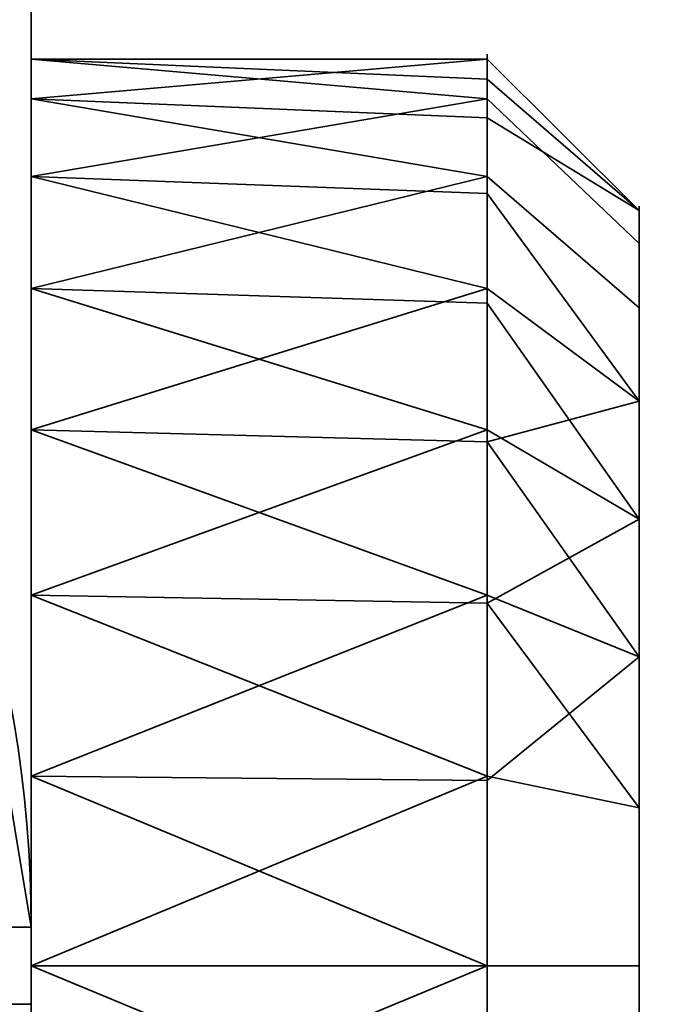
# Model space of a CAD drawing. Header units: millimetres. Extents: x -503 to 6703, y -110 to 249.
# Tile 861 of 1056: x 3437.46 to 3439.6, y -15.63 to -12.39. Entities that reach past the tile are written whole.
import ezdxf

# ---------------------------------------------------------------- set-up
doc = ezdxf.new("R2010")
doc.units = ezdxf.units.MM
doc.layers.add('151', color=7, linetype='Continuous', true_color=0xffffff)

# ---------------------------------------------------------------- blocks, each defined once
blk = doc.blocks.new('UG_SURFACE_286')
at = {"layer": '151', "color": 252, "linetype": 'Continuous', "lineweight": 35}
for points in [[(2532.0001, -9.3, 2075.2499), (2532.0001, -26.22, 2075.2499), (3467.9999, -26.22, 2075.2499), (3467.9999, -9.3, 2075.2499)], [(2533.5, -9.3, 2073.75), (3466.5, -9.3, 2073.75), (3466.5, -26.22, 2073.75), (2533.5, -26.22, 2073.75)]]:
    blk.add_3dface(points, dxfattribs=at)
blk = doc.blocks.new('UG_SURFACE_289')
at = {"layer": '151', "color": 252, "linetype": 'Continuous', "lineweight": 35}
for points in [[(3435.4999, -22, 331.25), (3437.5, -22, 331.25), (3437.5, -9, 331.25), (3435.4999, -9, 331.25)], [(3435.4999, -9, 322.25), (3437.5, -9, 322.25), (3437.5, -22, 322.25), (3435.4999, -22, 322.25)], [(3437.5, -9, 331.25), (3437.5, -13.7366, 329.1771), (3437.5, -12.9019, 328.25)], [(3437.5, -9, 331.25), (3437.5, -22, 331.25), (3437.5, -16.1237, 329.6844), (3437.5, -14.8763, 329.6844)], [(3437.5, -9, 322.25), (3437.5, -12.6468, 325.8229), (3437.5, -13.2706, 324.7426)], [(3437.5, -12.9019, 328.25), (3437.5, -12.5164, 327.0636), (3437.5, -9, 331.25)], [(3437.5, -12.5164, 327.0636), (3437.5, -12.6468, 325.8229), (3437.5, -9, 322.25), (3437.5, -9, 331.25)], [(3437.5, -14.8763, 329.6844), (3437.5, -13.7366, 329.1771), (3437.5, -9, 331.25)], [(3437.5, -13.2706, 324.7426), (3437.5, -14.2798, 324.0094), (3437.5, -9, 322.25)], [(3437.5, -22, 322.25), (3437.5, -9, 322.25), (3437.5, -15.5, 323.75), (3437.5, -16.7202, 324.0094)], [(3437.5, -14.2798, 324.0094), (3437.5, -15.5, 323.75), (3437.5, -9, 322.25)], [(3437.5, -12.5164, 327.0636), (3438.9999, -12.5816, 327.0567), (3438.9999, -12.5164, 326.4364)], [(3438.9999, -12.5164, 326.4364), (3437.5, -12.6468, 325.8229), (3437.5, -12.5164, 327.0636)], [(3438.9999, -12.6468, 327.677), (3437.5, -12.5164, 327.0636), (3437.5, -12.9019, 328.25)], [(3438.9999, -12.6468, 327.677), (3438.9999, -12.5816, 327.0567), (3437.5, -12.5164, 327.0636)], [(3438.9999, -12.5164, 326.4364), (3438.9999, -12.7092, 325.8432), (3437.5, -12.6468, 325.8229)], [(3439.5001, -13.0137, 326.4887), (3438.9999, -12.5164, 326.4364), (3438.9999, -12.5816, 327.0567)], [(3438.9999, -12.7092, 325.8432), (3438.9999, -12.5164, 326.4364), (3439.5001, -13.0137, 326.4887)], [(3438.9999, -12.5816, 327.0567), (3438.9999, -12.6468, 327.677), (3439.5001, -13.1224, 327.5225), (3439.5001, -13.0137, 326.4887)], [(3437.5, -13.2706, 324.7426), (3437.5, -12.6468, 325.8229), (3438.9999, -12.9019, 325.25)], [(3437.5, -12.6468, 325.8229), (3438.9999, -12.7092, 325.8432), (3438.9999, -12.9019, 325.25)], [(3437.5, -12.9019, 328.25), (3438.9999, -12.9587, 328.2172), (3438.9999, -12.6468, 327.677)], [(3439.5001, -13.6421, 328.4228), (3439.5001, -13.1224, 327.5225), (3438.9999, -12.6468, 327.677), (3438.9999, -12.9587, 328.2172)], [(3439.5001, -13.0137, 326.4887), (3439.5001, -13.3349, 325.5), (3438.9999, -12.9019, 325.25), (3438.9999, -12.7092, 325.8432)], [(3437.5, -12.9019, 328.25), (3437.5, -13.7366, 329.1771), (3438.9999, -13.2706, 328.7574)], [(3438.9999, -13.2706, 328.7574), (3438.9999, -12.9587, 328.2172), (3437.5, -12.9019, 328.25)], [(3438.9999, -12.9019, 325.25), (3438.9999, -13.3193, 324.7865), (3437.5, -13.2706, 324.7426)], [(3438.9999, -13.3193, 324.7865), (3438.9999, -12.9019, 325.25), (3439.5001, -13.3349, 325.5), (3439.5001, -14.0305, 324.7274)], [(3438.9999, -12.9587, 328.2172), (3438.9999, -13.2706, 328.7574), (3439.5001, -13.6421, 328.4228)], [(3439.5001, -13.3349, 325.5), (3439.5001, -13.0137, 326.4887), (3439.5001, -13.1224, 327.5225), (3439.5001, -15.5, 326.75)], [(3439.5001, -13.1224, 327.5225), (3439.5001, -13.6421, 328.4228), (3439.5001, -14.4832, 329.0339), (3439.5001, -15.5, 326.75)], [(3437.5, -13.2706, 324.7426), (3438.9999, -13.3193, 324.7865), (3438.9999, -13.7366, 324.3229)], [(3438.9999, -13.7366, 324.3229), (3437.5, -14.2798, 324.0094), (3437.5, -13.2706, 324.7426)], [(3437.5, -13.7366, 329.1771), (3438.9999, -13.7752, 329.124), (3438.9999, -13.2706, 328.7574)], [(3439.5001, -14.4832, 329.0339), (3439.5001, -13.6421, 328.4228), (3438.9999, -13.2706, 328.7574), (3438.9999, -13.7752, 329.124)], [(3439.5001, -14.0305, 324.7274), (3438.9999, -13.7366, 324.3229), (3438.9999, -13.3193, 324.7865)], [(3439.5001, -15.5, 326.75), (3439.5001, -14.9802, 324.3046), (3439.5001, -14.0305, 324.7274), (3439.5001, -13.3349, 325.5)], [(3438.9999, -14.2798, 329.4906), (3437.5, -13.7366, 329.1771), (3437.5, -14.8763, 329.6844)], [(3438.9999, -14.2798, 329.4906), (3438.9999, -13.7752, 329.124), (3437.5, -13.7366, 329.1771)], [(3438.9999, -13.7366, 324.3229), (3438.9999, -14.3065, 324.0693), (3437.5, -14.2798, 324.0094)], [(3438.9999, -14.3065, 324.0693), (3438.9999, -13.7366, 324.3229), (3439.5001, -14.0305, 324.7274)], [(3438.9999, -13.7752, 329.124), (3438.9999, -14.2798, 329.4906), (3439.5001, -14.4832, 329.0339)], [(3439.5001, -14.0305, 324.7274), (3439.5001, -14.9802, 324.3046), (3438.9999, -14.8763, 323.8156), (3438.9999, -14.3065, 324.0693)], [(3437.2103, -14.0959, 317.1327), (3437.4239, -15.373, 317.1327), (3437.5, -15.373, 316.75), (3437.2835, -14.0788, 316.75)], [(3437.2835, -14.0788, 314.75), (3437.5, -15.373, 314.75), (3437.4239, -15.373, 314.3673), (3437.2103, -14.0959, 314.3673)], [(3437.2835, -14.0788, 336.75), (3437.5, -15.373, 336.75), (3437.4239, -15.373, 336.3673), (3437.2103, -14.0959, 336.3673)], [(3437.2103, -14.0959, 339.1327), (3437.4239, -15.373, 339.1327), (3437.5, -15.373, 338.75), (3437.2835, -14.0788, 338.75)], [(3437.5, -15.373, 338.75), (3437.5, -15.373, 336.75), (3437.2835, -14.0788, 336.75), (3437.2835, -14.0788, 338.75)], [(3437.5, -15.373, 316.75), (3437.5, -15.373, 314.75), (3437.2835, -14.0788, 314.75), (3437.2835, -14.0788, 316.75)], [(3437.5, -15.5, 323.75), (3437.5, -14.2798, 324.0094), (3438.9999, -14.8763, 323.8156)], [(3437.5, -14.2798, 324.0094), (3438.9999, -14.3065, 324.0693), (3438.9999, -14.8763, 323.8156)], [(3437.5, -14.8763, 329.6844), (3438.9999, -14.8899, 329.6203), (3438.9999, -14.2798, 329.4906)], [(3439.5001, -14.4832, 329.0339), (3438.9999, -14.2798, 329.4906), (3438.9999, -14.8899, 329.6203)], [(3438.9999, -14.8899, 329.6203), (3438.9999, -15.5, 329.75), (3439.5001, -15.5, 329.25), (3439.5001, -14.4832, 329.0339)], [(3439.5001, -14.4832, 329.0339), (3439.5001, -15.5, 329.25), (3439.5001, -16.5168, 329.0339), (3439.5001, -15.5, 326.75)], [(3438.9999, -15.5, 329.75), (3437.5, -14.8763, 329.6844), (3437.5, -16.1237, 329.6844)], [(3438.9999, -15.5, 329.75), (3438.9999, -14.8899, 329.6203), (3437.5, -14.8763, 329.6844)], [(3438.9999, -14.8763, 323.8156), (3438.9999, -15.5, 323.75), (3437.5, -15.5, 323.75)], [(3438.9999, -15.5, 323.75), (3438.9999, -14.8763, 323.8156), (3439.5001, -14.9802, 324.3046), (3439.5001, -15.5, 324.25)], [(3439.5001, -16.0198, 324.3046), (3439.5001, -15.5, 324.25), (3439.5001, -14.9802, 324.3046), (3439.5001, -15.5, 326.75)], [(3437.4239, -15.373, 339.1327), (3437.4239, -15.627, 339.1327), (3437.5, -15.627, 338.75), (3437.5, -15.373, 338.75)], [(3437.4239, -15.627, 336.3673), (3437.4239, -15.373, 336.3673), (3437.5, -15.373, 336.75), (3437.5, -15.627, 336.75)], [(3437.4239, -15.373, 317.1327), (3437.4239, -15.627, 317.1327), (3437.5, -15.627, 316.75), (3437.5, -15.373, 316.75)], [(3437.4239, -15.627, 314.3673), (3437.4239, -15.373, 314.3673), (3437.5, -15.373, 314.75), (3437.5, -15.627, 314.75)], [(3437.5, -15.373, 338.75), (3437.5, -15.627, 338.75), (3437.5, -15.627, 336.75), (3437.5, -15.373, 336.75)], [(3437.5, -15.373, 316.75), (3437.5, -15.627, 316.75), (3437.5, -15.627, 314.75), (3437.5, -15.373, 314.75)], [(3437.5, -16.1237, 329.6844), (3438.9999, -16.1101, 329.6203), (3438.9999, -15.5, 329.75)], [(3437.5, -15.5, 323.75), (3438.9999, -15.5, 323.75), (3438.9999, -16.1237, 323.8156)], [(3438.9999, -16.1237, 323.8156), (3437.5, -16.7202, 324.0094), (3437.5, -15.5, 323.75)], [(3439.5001, -16.5168, 329.0339), (3439.5001, -15.5, 329.25), (3438.9999, -15.5, 329.75), (3438.9999, -16.1101, 329.6203)], [(3439.5001, -15.5, 324.25), (3439.5001, -16.0198, 324.3046), (3438.9999, -16.1237, 323.8156), (3438.9999, -15.5, 323.75)], [(3439.5001, -16.5168, 329.0339), (3439.5001, -17.3579, 328.4228), (3439.5001, -17.8776, 327.5225), (3439.5001, -15.5, 326.75)], [(3439.5001, -17.8776, 327.5225), (3439.5001, -17.9863, 326.4887), (3439.5001, -17.6651, 325.5), (3439.5001, -15.5, 326.75)], [(3439.5001, -17.6651, 325.5), (3439.5001, -16.9695, 324.7274), (3439.5001, -16.0198, 324.3046), (3439.5001, -15.5, 326.75)]]:
    blk.add_3dface(points, dxfattribs=at)
blk = doc.blocks.new('UG_SURFACE_295')
at = {"layer": '151', "color": 252, "linetype": 'Continuous', "lineweight": 35}
for points in [[(3435.4999, -22, 1766.25), (3437.5, -22, 1766.25), (3437.5, -9, 1766.25), (3435.4999, -9, 1766.25)], [(3435.4999, -9, 1757.25), (3437.5, -9, 1757.25), (3437.5, -22, 1757.25), (3435.4999, -22, 1757.25)], [(3437.5, -9, 1766.25), (3437.5, -22, 1766.25), (3437.5, -16.1237, 1764.6844), (3437.5, -14.8763, 1764.6844)], [(3437.5, -9, 1757.25), (3437.5, -9, 1766.25), (3437.5, -12.5164, 1762.0636), (3437.5, -12.6468, 1760.8229)], [(3437.5, -14.8763, 1764.6844), (3437.5, -13.7366, 1764.1771), (3437.5, -9, 1766.25)], [(3437.5, -9, 1766.25), (3437.5, -12.9019, 1763.25), (3437.5, -12.5164, 1762.0636)], [(3437.5, -12.6468, 1760.8229), (3437.5, -13.2706, 1759.7426), (3437.5, -9, 1757.25)], [(3437.5, -13.7366, 1764.1771), (3437.5, -12.9019, 1763.25), (3437.5, -9, 1766.25)], [(3437.5, -13.2706, 1759.7426), (3437.5, -14.2798, 1759.0094), (3437.5, -9, 1757.25)], [(3437.5, -22, 1757.25), (3437.5, -9, 1757.25), (3437.5, -15.5, 1758.75), (3437.5, -16.7202, 1759.0094)], [(3437.5, -14.2798, 1759.0094), (3437.5, -15.5, 1758.75), (3437.5, -9, 1757.25)], [(3437.5, -12.5164, 1762.0636), (3438.9999, -12.5816, 1762.0567), (3438.9999, -12.5164, 1761.4365)], [(3438.9999, -12.5164, 1761.4365), (3437.5, -12.6468, 1760.8229), (3437.5, -12.5164, 1762.0636)], [(3438.9999, -12.6468, 1762.6771), (3437.5, -12.5164, 1762.0636), (3437.5, -12.9019, 1763.25)], [(3438.9999, -12.6468, 1762.6771), (3438.9999, -12.5816, 1762.0567), (3437.5, -12.5164, 1762.0636)], [(3438.9999, -12.5164, 1761.4365), (3438.9999, -12.7092, 1760.8432), (3437.5, -12.6468, 1760.8229)], [(3439.5001, -13.0137, 1761.4887), (3438.9999, -12.5164, 1761.4365), (3438.9999, -12.5816, 1762.0567)], [(3438.9999, -12.7092, 1760.8432), (3438.9999, -12.5164, 1761.4365), (3439.5001, -13.0137, 1761.4887)], [(3438.9999, -12.5816, 1762.0567), (3438.9999, -12.6468, 1762.6771), (3439.5001, -13.1224, 1762.5226), (3439.5001, -13.0137, 1761.4887)], [(3437.5, -12.6468, 1760.8229), (3438.9999, -12.7092, 1760.8432), (3438.9999, -12.9019, 1760.25)], [(3438.9999, -12.9019, 1760.25), (3437.5, -13.2706, 1759.7426), (3437.5, -12.6468, 1760.8229)], [(3437.5, -12.9019, 1763.25), (3438.9999, -12.9587, 1763.2172), (3438.9999, -12.6468, 1762.6771)], [(3439.5001, -13.6421, 1763.4228), (3439.5001, -13.1224, 1762.5226), (3438.9999, -12.6468, 1762.6771), (3438.9999, -12.9587, 1763.2172)], [(3439.5001, -13.0137, 1761.4887), (3439.5001, -13.3349, 1760.5), (3438.9999, -12.9019, 1760.25), (3438.9999, -12.7092, 1760.8432)], [(3437.5, -12.9019, 1763.25), (3437.5, -13.7366, 1764.1771), (3438.9999, -13.2706, 1763.7573)], [(3438.9999, -13.2706, 1763.7573), (3438.9999, -12.9587, 1763.2172), (3437.5, -12.9019, 1763.25)], [(3438.9999, -12.9019, 1760.25), (3438.9999, -13.3193, 1759.7865), (3437.5, -13.2706, 1759.7426)], [(3438.9999, -13.3193, 1759.7865), (3438.9999, -12.9019, 1760.25), (3439.5001, -13.3349, 1760.5), (3439.5001, -14.0305, 1759.7275)], [(3438.9999, -12.9587, 1763.2172), (3438.9999, -13.2706, 1763.7573), (3439.5001, -13.6421, 1763.4228)], [(3439.5001, -13.3349, 1760.5), (3439.5001, -13.0137, 1761.4887), (3439.5001, -13.1224, 1762.5226), (3439.5001, -15.5, 1761.75)], [(3439.5001, -13.1224, 1762.5226), (3439.5001, -13.6421, 1763.4228), (3439.5001, -14.4832, 1764.0339), (3439.5001, -15.5, 1761.75)], [(3437.5, -14.2798, 1759.0094), (3437.5, -13.2706, 1759.7426), (3438.9999, -13.7366, 1759.323)], [(3437.5, -13.2706, 1759.7426), (3438.9999, -13.3193, 1759.7865), (3438.9999, -13.7366, 1759.323)], [(3437.5, -13.7366, 1764.1771), (3438.9999, -13.7752, 1764.124), (3438.9999, -13.2706, 1763.7573)], [(3439.5001, -13.6421, 1763.4228), (3438.9999, -13.2706, 1763.7573), (3438.9999, -13.7752, 1764.124)], [(3439.5001, -14.0305, 1759.7275), (3438.9999, -13.7366, 1759.323), (3438.9999, -13.3193, 1759.7865)], [(3439.5001, -15.5, 1761.75), (3439.5001, -14.9802, 1759.3046), (3439.5001, -14.0305, 1759.7275), (3439.5001, -13.3349, 1760.5)], [(3438.9999, -13.7752, 1764.124), (3438.9999, -14.2798, 1764.4906), (3439.5001, -14.4832, 1764.0339), (3439.5001, -13.6421, 1763.4228)], [(3438.9999, -14.2798, 1764.4906), (3437.5, -13.7366, 1764.1771), (3437.5, -14.8763, 1764.6844)], [(3438.9999, -14.2798, 1764.4906), (3438.9999, -13.7752, 1764.124), (3437.5, -13.7366, 1764.1771)], [(3438.9999, -13.7366, 1759.323), (3438.9999, -14.3065, 1759.0692), (3437.5, -14.2798, 1759.0094)], [(3438.9999, -14.3065, 1759.0692), (3438.9999, -13.7366, 1759.323), (3439.5001, -14.0305, 1759.7275), (3439.5001, -14.9802, 1759.3046)], [(3437.2103, -14.0959, 1752.1327), (3437.4239, -15.373, 1752.1327), (3437.5, -15.373, 1751.75), (3437.2835, -14.0788, 1751.75)], [(3437.2835, -14.0788, 1749.75), (3437.5, -15.373, 1749.75), (3437.4239, -15.373, 1749.3674), (3437.2103, -14.0959, 1749.3674)], [(3437.2835, -14.0788, 1771.75), (3437.5, -15.373, 1771.75), (3437.4239, -15.373, 1771.3673), (3437.2103, -14.0959, 1771.3673)], [(3437.2103, -14.0959, 1774.1327), (3437.4239, -15.373, 1774.1327), (3437.5, -15.373, 1773.7499), (3437.2835, -14.0788, 1773.7499)], [(3437.5, -15.373, 1773.7499), (3437.5, -15.373, 1771.75), (3437.2835, -14.0788, 1771.75), (3437.2835, -14.0788, 1773.7499)], [(3437.5, -15.373, 1751.75), (3437.5, -15.373, 1749.75), (3437.2835, -14.0788, 1749.75), (3437.2835, -14.0788, 1751.75)], [(3437.5, -15.5, 1758.75), (3437.5, -14.2798, 1759.0094), (3438.9999, -14.8763, 1758.8155)], [(3437.5, -14.2798, 1759.0094), (3438.9999, -14.3065, 1759.0692), (3438.9999, -14.8763, 1758.8155)], [(3437.5, -14.8763, 1764.6844), (3438.9999, -14.8899, 1764.6203), (3438.9999, -14.2798, 1764.4906)], [(3439.5001, -14.4832, 1764.0339), (3438.9999, -14.2798, 1764.4906), (3438.9999, -14.8899, 1764.6203)], [(3439.5001, -14.9802, 1759.3046), (3438.9999, -14.8763, 1758.8155), (3438.9999, -14.3065, 1759.0692)], [(3438.9999, -14.8899, 1764.6203), (3438.9999, -15.5, 1764.75), (3439.5001, -15.5, 1764.25), (3439.5001, -14.4832, 1764.0339)], [(3439.5001, -14.4832, 1764.0339), (3439.5001, -15.5, 1764.25), (3439.5001, -16.5168, 1764.0339), (3439.5001, -15.5, 1761.75)], [(3437.5, -14.8763, 1764.6844), (3437.5, -16.1237, 1764.6844), (3438.9999, -15.5, 1764.75)], [(3438.9999, -15.5, 1764.75), (3438.9999, -14.8899, 1764.6203), (3437.5, -14.8763, 1764.6844)], [(3438.9999, -14.8763, 1758.8155), (3438.9999, -15.5, 1758.75), (3437.5, -15.5, 1758.75)], [(3438.9999, -15.5, 1758.75), (3438.9999, -14.8763, 1758.8155), (3439.5001, -14.9802, 1759.3046), (3439.5001, -15.5, 1759.25)], [(3439.5001, -16.0198, 1759.3046), (3439.5001, -15.5, 1759.25), (3439.5001, -14.9802, 1759.3046), (3439.5001, -15.5, 1761.75)], [(3437.4239, -15.373, 1774.1327), (3437.4239, -15.627, 1774.1327), (3437.5, -15.627, 1773.7499), (3437.5, -15.373, 1773.7499)], [(3437.4239, -15.627, 1771.3673), (3437.4239, -15.373, 1771.3673), (3437.5, -15.373, 1771.75), (3437.5, -15.627, 1771.75)], [(3437.4239, -15.373, 1752.1327), (3437.4239, -15.627, 1752.1327), (3437.5, -15.627, 1751.75), (3437.5, -15.373, 1751.75)], [(3437.4239, -15.627, 1749.3674), (3437.4239, -15.373, 1749.3674), (3437.5, -15.373, 1749.75), (3437.5, -15.627, 1749.75)], [(3437.5, -15.373, 1773.7499), (3437.5, -15.627, 1773.7499), (3437.5, -15.627, 1771.75), (3437.5, -15.373, 1771.75)], [(3437.5, -15.373, 1751.75), (3437.5, -15.627, 1751.75), (3437.5, -15.627, 1749.75), (3437.5, -15.373, 1749.75)], [(3437.5, -16.1237, 1764.6844), (3438.9999, -16.1101, 1764.6203), (3438.9999, -15.5, 1764.75)], [(3437.5, -15.5, 1758.75), (3438.9999, -15.5, 1758.75), (3438.9999, -16.1237, 1758.8155)], [(3438.9999, -16.1237, 1758.8155), (3437.5, -16.7202, 1759.0094), (3437.5, -15.5, 1758.75)], [(3439.5001, -16.5168, 1764.0339), (3439.5001, -15.5, 1764.25), (3438.9999, -15.5, 1764.75), (3438.9999, -16.1101, 1764.6203)], [(3439.5001, -15.5, 1759.25), (3439.5001, -16.0198, 1759.3046), (3438.9999, -16.1237, 1758.8155), (3438.9999, -15.5, 1758.75)], [(3439.5001, -16.5168, 1764.0339), (3439.5001, -17.3579, 1763.4228), (3439.5001, -17.8776, 1762.5226), (3439.5001, -15.5, 1761.75)], [(3439.5001, -17.8776, 1762.5226), (3439.5001, -17.9863, 1761.4887), (3439.5001, -17.6651, 1760.5), (3439.5001, -15.5, 1761.75)], [(3439.5001, -17.6651, 1760.5), (3439.5001, -16.9695, 1759.7275), (3439.5001, -16.0198, 1759.3046), (3439.5001, -15.5, 1761.75)]]:
    blk.add_3dface(points, dxfattribs=at)
blk = doc.blocks.new('UG_SURFACE_301')
at = {"layer": '151', "color": 252, "linetype": 'Continuous', "lineweight": 35}
for points in [[(3435.4999, -22, 1516.25), (3437.5, -22, 1516.25), (3437.5, -9, 1516.25), (3435.4999, -9, 1516.25)], [(3435.4999, -9, 1507.25), (3437.5, -9, 1507.25), (3437.5, -22, 1507.25), (3435.4999, -22, 1507.25)], [(3437.5, -9, 1516.25), (3437.5, -22, 1516.25), (3437.5, -16.1237, 1514.6844), (3437.5, -14.8763, 1514.6844)], [(3437.5, -9, 1507.25), (3437.5, -9, 1516.25), (3437.5, -12.5164, 1512.0636), (3437.5, -12.6468, 1510.8229)], [(3437.5, -14.8763, 1514.6844), (3437.5, -13.7366, 1514.1771), (3437.5, -9, 1516.25)], [(3437.5, -9, 1516.25), (3437.5, -12.9019, 1513.25), (3437.5, -12.5164, 1512.0636)], [(3437.5, -12.6468, 1510.8229), (3437.5, -13.2706, 1509.7426), (3437.5, -9, 1507.25)], [(3437.5, -13.7366, 1514.1771), (3437.5, -12.9019, 1513.25), (3437.5, -9, 1516.25)], [(3437.5, -13.2706, 1509.7426), (3437.5, -14.2798, 1509.0094), (3437.5, -9, 1507.25)], [(3437.5, -22, 1507.25), (3437.5, -9, 1507.25), (3437.5, -15.5, 1508.75), (3437.5, -16.7202, 1509.0094)], [(3437.5, -14.2798, 1509.0094), (3437.5, -15.5, 1508.75), (3437.5, -9, 1507.25)], [(3437.5, -12.5164, 1512.0636), (3438.9999, -12.5816, 1512.0567), (3438.9999, -12.5164, 1511.4365)], [(3438.9999, -12.5164, 1511.4365), (3437.5, -12.6468, 1510.8229), (3437.5, -12.5164, 1512.0636)], [(3438.9999, -12.6468, 1512.6771), (3437.5, -12.5164, 1512.0636), (3437.5, -12.9019, 1513.25)], [(3438.9999, -12.6468, 1512.6771), (3438.9999, -12.5816, 1512.0567), (3437.5, -12.5164, 1512.0636)], [(3438.9999, -12.5164, 1511.4365), (3438.9999, -12.7092, 1510.8432), (3437.5, -12.6468, 1510.8229)], [(3439.5001, -13.0137, 1511.4887), (3438.9999, -12.5164, 1511.4365), (3438.9999, -12.5816, 1512.0567)], [(3438.9999, -12.7092, 1510.8432), (3438.9999, -12.5164, 1511.4365), (3439.5001, -13.0137, 1511.4887)], [(3438.9999, -12.5816, 1512.0567), (3438.9999, -12.6468, 1512.6771), (3439.5001, -13.1224, 1512.5226), (3439.5001, -13.0137, 1511.4887)], [(3437.5, -12.6468, 1510.8229), (3438.9999, -12.7092, 1510.8432), (3438.9999, -12.9019, 1510.25)], [(3438.9999, -12.9019, 1510.25), (3437.5, -13.2706, 1509.7426), (3437.5, -12.6468, 1510.8229)], [(3437.5, -12.9019, 1513.25), (3438.9999, -12.9587, 1513.2172), (3438.9999, -12.6468, 1512.6771)], [(3439.5001, -13.6421, 1513.4228), (3439.5001, -13.1224, 1512.5226), (3438.9999, -12.6468, 1512.6771), (3438.9999, -12.9587, 1513.2172)], [(3439.5001, -13.0137, 1511.4887), (3439.5001, -13.3349, 1510.5), (3438.9999, -12.9019, 1510.25), (3438.9999, -12.7092, 1510.8432)], [(3437.5, -12.9019, 1513.25), (3437.5, -13.7366, 1514.1771), (3438.9999, -13.2706, 1513.7573)], [(3438.9999, -13.2706, 1513.7573), (3438.9999, -12.9587, 1513.2172), (3437.5, -12.9019, 1513.25)], [(3438.9999, -12.9019, 1510.25), (3438.9999, -13.3193, 1509.7865), (3437.5, -13.2706, 1509.7426)], [(3438.9999, -13.3193, 1509.7865), (3438.9999, -12.9019, 1510.25), (3439.5001, -13.3349, 1510.5), (3439.5001, -14.0305, 1509.7275)], [(3438.9999, -12.9587, 1513.2172), (3438.9999, -13.2706, 1513.7573), (3439.5001, -13.6421, 1513.4228)], [(3439.5001, -13.3349, 1510.5), (3439.5001, -13.0137, 1511.4887), (3439.5001, -13.1224, 1512.5226), (3439.5001, -15.5, 1511.75)], [(3439.5001, -13.1224, 1512.5226), (3439.5001, -13.6421, 1513.4228), (3439.5001, -14.4832, 1514.0339), (3439.5001, -15.5, 1511.75)], [(3437.5, -14.2798, 1509.0094), (3437.5, -13.2706, 1509.7426), (3438.9999, -13.7366, 1509.323)], [(3437.5, -13.2706, 1509.7426), (3438.9999, -13.3193, 1509.7865), (3438.9999, -13.7366, 1509.323)], [(3437.5, -13.7366, 1514.1771), (3438.9999, -13.7752, 1514.124), (3438.9999, -13.2706, 1513.7573)], [(3439.5001, -13.6421, 1513.4228), (3438.9999, -13.2706, 1513.7573), (3438.9999, -13.7752, 1514.124)], [(3439.5001, -14.0305, 1509.7275), (3438.9999, -13.7366, 1509.323), (3438.9999, -13.3193, 1509.7865)], [(3439.5001, -15.5, 1511.75), (3439.5001, -14.9802, 1509.3046), (3439.5001, -14.0305, 1509.7275), (3439.5001, -13.3349, 1510.5)], [(3438.9999, -13.7752, 1514.124), (3438.9999, -14.2798, 1514.4906), (3439.5001, -14.4832, 1514.0339), (3439.5001, -13.6421, 1513.4228)], [(3438.9999, -14.2798, 1514.4906), (3437.5, -13.7366, 1514.1771), (3437.5, -14.8763, 1514.6844)], [(3438.9999, -14.2798, 1514.4906), (3438.9999, -13.7752, 1514.124), (3437.5, -13.7366, 1514.1771)], [(3438.9999, -13.7366, 1509.323), (3438.9999, -14.3065, 1509.0692), (3437.5, -14.2798, 1509.0094)], [(3438.9999, -14.3065, 1509.0692), (3438.9999, -13.7366, 1509.323), (3439.5001, -14.0305, 1509.7275), (3439.5001, -14.9802, 1509.3046)], [(3437.2103, -14.0959, 1502.1327), (3437.4239, -15.373, 1502.1327), (3437.5, -15.373, 1501.75), (3437.2835, -14.0788, 1501.75)], [(3437.2835, -14.0788, 1499.75), (3437.5, -15.373, 1499.75), (3437.4239, -15.373, 1499.3674), (3437.2103, -14.0959, 1499.3674)], [(3437.2835, -14.0788, 1521.75), (3437.5, -15.373, 1521.75), (3437.4239, -15.373, 1521.3673), (3437.2103, -14.0959, 1521.3673)], [(3437.2103, -14.0959, 1524.1327), (3437.4239, -15.373, 1524.1327), (3437.5, -15.373, 1523.7499), (3437.2835, -14.0788, 1523.7499)], [(3437.5, -15.373, 1523.7499), (3437.5, -15.373, 1521.75), (3437.2835, -14.0788, 1521.75), (3437.2835, -14.0788, 1523.7499)], [(3437.5, -15.373, 1501.75), (3437.5, -15.373, 1499.75), (3437.2835, -14.0788, 1499.75), (3437.2835, -14.0788, 1501.75)], [(3437.5, -15.5, 1508.75), (3437.5, -14.2798, 1509.0094), (3438.9999, -14.8763, 1508.8155)], [(3437.5, -14.2798, 1509.0094), (3438.9999, -14.3065, 1509.0692), (3438.9999, -14.8763, 1508.8155)], [(3437.5, -14.8763, 1514.6844), (3438.9999, -14.8899, 1514.6203), (3438.9999, -14.2798, 1514.4906)], [(3439.5001, -14.4832, 1514.0339), (3438.9999, -14.2798, 1514.4906), (3438.9999, -14.8899, 1514.6203)], [(3439.5001, -14.9802, 1509.3046), (3438.9999, -14.8763, 1508.8155), (3438.9999, -14.3065, 1509.0692)], [(3438.9999, -14.8899, 1514.6203), (3438.9999, -15.5, 1514.75), (3439.5001, -15.5, 1514.25), (3439.5001, -14.4832, 1514.0339)], [(3439.5001, -14.4832, 1514.0339), (3439.5001, -15.5, 1514.25), (3439.5001, -16.5168, 1514.0339), (3439.5001, -15.5, 1511.75)], [(3437.5, -14.8763, 1514.6844), (3437.5, -16.1237, 1514.6844), (3438.9999, -15.5, 1514.75)], [(3438.9999, -15.5, 1514.75), (3438.9999, -14.8899, 1514.6203), (3437.5, -14.8763, 1514.6844)], [(3438.9999, -14.8763, 1508.8155), (3438.9999, -15.5, 1508.75), (3437.5, -15.5, 1508.75)], [(3438.9999, -15.5, 1508.75), (3438.9999, -14.8763, 1508.8155), (3439.5001, -14.9802, 1509.3046), (3439.5001, -15.5, 1509.25)], [(3439.5001, -16.0198, 1509.3046), (3439.5001, -15.5, 1509.25), (3439.5001, -14.9802, 1509.3046), (3439.5001, -15.5, 1511.75)], [(3437.4239, -15.373, 1524.1327), (3437.4239, -15.627, 1524.1327), (3437.5, -15.627, 1523.7499), (3437.5, -15.373, 1523.7499)], [(3437.4239, -15.627, 1521.3673), (3437.4239, -15.373, 1521.3673), (3437.5, -15.373, 1521.75), (3437.5, -15.627, 1521.75)], [(3437.4239, -15.373, 1502.1327), (3437.4239, -15.627, 1502.1327), (3437.5, -15.627, 1501.75), (3437.5, -15.373, 1501.75)], [(3437.4239, -15.627, 1499.3674), (3437.4239, -15.373, 1499.3674), (3437.5, -15.373, 1499.75), (3437.5, -15.627, 1499.75)], [(3437.5, -15.373, 1523.7499), (3437.5, -15.627, 1523.7499), (3437.5, -15.627, 1521.75), (3437.5, -15.373, 1521.75)], [(3437.5, -15.373, 1501.75), (3437.5, -15.627, 1501.75), (3437.5, -15.627, 1499.75), (3437.5, -15.373, 1499.75)], [(3437.5, -16.1237, 1514.6844), (3438.9999, -16.1101, 1514.6203), (3438.9999, -15.5, 1514.75)], [(3437.5, -15.5, 1508.75), (3438.9999, -15.5, 1508.75), (3438.9999, -16.1237, 1508.8155)], [(3438.9999, -16.1237, 1508.8155), (3437.5, -16.7202, 1509.0094), (3437.5, -15.5, 1508.75)], [(3439.5001, -16.5168, 1514.0339), (3439.5001, -15.5, 1514.25), (3438.9999, -15.5, 1514.75), (3438.9999, -16.1101, 1514.6203)], [(3439.5001, -15.5, 1509.25), (3439.5001, -16.0198, 1509.3046), (3438.9999, -16.1237, 1508.8155), (3438.9999, -15.5, 1508.75)], [(3439.5001, -16.5168, 1514.0339), (3439.5001, -17.3579, 1513.4228), (3439.5001, -17.8776, 1512.5226), (3439.5001, -15.5, 1511.75)], [(3439.5001, -17.8776, 1512.5226), (3439.5001, -17.9863, 1511.4887), (3439.5001, -17.6651, 1510.5), (3439.5001, -15.5, 1511.75)], [(3439.5001, -17.6651, 1510.5), (3439.5001, -16.9695, 1509.7275), (3439.5001, -16.0198, 1509.3046), (3439.5001, -15.5, 1511.75)]]:
    blk.add_3dface(points, dxfattribs=at)

msp = doc.modelspace()

# ---------------------------------------------------------------- linework, layer by layer
at = {"layer": '151', "color": 251, "linetype": 'Continuous', "lineweight": -3, "true_color": 0x636466}
for p, q in [((3437.5, -22, 322.25), (3437.5, -9, 322.25)), ((3437.5, -9, 331.25), (3437.5, -22, 331.25)), ((3437.5, -22, 1757.25), (3437.5, -9, 1757.25)), ((3437.5, -9, 1766.25), (3437.5, -22, 1766.25)), ((3437.5, -22, 1507.25), (3437.5, -9, 1507.25)), ((3437.5, -9, 1516.25), (3437.5, -22, 1516.25)), ((3437.5, -15.373, 316.75), (3437.5, -15.627, 316.75)), ((3437.5, -15.627, 314.75), (3437.5, -15.373, 314.75)), ((3437.5, -15.373, 314.75), (3437.5, -15.373, 316.75)), ((3437.5, -15.373, 338.75), (3437.5, -15.627, 338.75)), ((3437.5, -15.627, 336.75), (3437.5, -15.373, 336.75)), ((3437.5, -15.373, 336.75), (3437.5, -15.373, 338.75)), ((3437.5, -15.627, 1771.75), (3437.5, -15.373, 1771.75)), ((3437.5, -15.373, 1751.75), (3437.5, -15.627, 1751.75)), ((3437.5, -15.373, 1771.75), (3437.5, -15.373, 1773.75)), ((3437.5, -15.627, 1749.75), (3437.5, -15.373, 1749.75)), ((3437.5, -15.373, 1749.75), (3437.5, -15.373, 1751.75)), ((3437.5, -15.373, 1773.75), (3437.5, -15.627, 1773.75)), ((3437.5, -15.627, 1499.75), (3437.5, -15.373, 1499.75)), ((3437.5, -15.373, 1499.75), (3437.5, -15.373, 1501.75)), ((3437.5, -15.373, 1523.75), (3437.5, -15.627, 1523.75)), ((3437.5, -15.627, 1521.75), (3437.5, -15.373, 1521.75)), ((3437.5, -15.373, 1521.75), (3437.5, -15.373, 1523.75)), ((3437.5, -15.373, 1501.75), (3437.5, -15.627, 1501.75)), ((3437.5, -15.627, 338.75), (3437.5, -15.627, 336.75)), ((3437.5, -15.627, 316.75), (3437.5, -15.627, 314.75)), ((3437.5, -15.627, 1751.75), (3437.5, -15.627, 1749.75)), ((3437.5, -15.627, 1773.75), (3437.5, -15.627, 1771.75)), ((3437.5, -15.627, 1523.75), (3437.5, -15.627, 1521.75)), ((3437.5, -15.627, 1501.75), (3437.5, -15.627, 1499.75))]:
    msp.add_line(p, q, dxfattribs=at)
at = {"layer": '151', "color": 251, "linetype": 'Continuous', "lineweight": -3, "true_color": 0x636466, "extrusion": (-1, 0, 0)}
for centre in [(15.5, 326.75, -3437.5), (15.5, 1761.75, -3437.5), (15.5, 1511.75, -3437.5), (15.5, 326.75, -3439), (15.5, 1761.75, -3439), (15.5, 1511.75, -3439)]:
    msp.add_circle(centre, 3, dxfattribs=at)
at = {"layer": '151', "color": 251, "linetype": 'Continuous', "lineweight": -3, "true_color": 0x636466, "extrusion": (1, 0, 0)}
for centre in [(-15.5, 326.75, 3439.5), (-15.5, 1761.75, 3439.5), (-15.5, 1511.75, 3439.5)]:
    msp.add_circle(centre, 2.5, dxfattribs=at)
at = {"layer": '151', "color": 251, "linetype": 'Continuous', "lineweight": -3, "true_color": 0x636466}
for centre in [(3433.5, -15.373, 336.75), (3433.5, -15.373, 314.75), (3433.5, -15.373, 1749.75), (3433.5, -15.373, 1771.75), (3433.5, -15.373, 1521.75), (3433.5, -15.373, 1499.75)]:
    msp.add_arc(centre, 4, 0, 75.5225, dxfattribs=at)
at = {"layer": '151', "color": 251, "linetype": 'Continuous', "lineweight": -3, "true_color": 0x636466, "extrusion": (0, 0, -1)}
for centre, start, end in [((-3433.5, -15.373, -316.75), 104.4775, 180), ((-3433.5, -15.373, -338.75), 104.4775, 180), ((-3433.5, -15.373, -1773.75), 104.4775, 180), ((-3433.5, -15.373, -1751.75), 104.4775, 180), ((-3433.5, -15.373, -1501.75), 104.4775, 180), ((-3433.5, -15.373, -1523.75), 104.4775, 180), ((-3433.5, -15.627, -316.75), 180, 255.5225), ((-3433.5, -15.627, -338.75), 180, 255.5225), ((-3433.5, -15.627, -1773.75), 180, 255.5225), ((-3433.5, -15.627, -1751.75), 180, 255.5225), ((-3433.5, -15.627, -1501.75), 180, 255.5225), ((-3433.5, -15.627, -1523.75), 180, 255.5225)]:
    msp.add_arc(centre, 4, start, end, dxfattribs=at)
at = {"layer": '151', "color": 251, "linetype": 'Continuous', "lineweight": -3, "true_color": 0x636466, "extrusion": (0, -1, 0)}
for centre in [(3436.5, 314.75, 15.373), (3436.5, 1749.75, 15.373), (3436.5, 1499.75, 15.373), (3436.5, 314.75, 15.627), (3436.5, 1749.75, 15.627), (3436.5, 1499.75, 15.627)]:
    msp.add_arc(centre, 1, 270, 0, dxfattribs=at)
at = {"layer": '151', "color": 251, "linetype": 'Continuous', "lineweight": -3, "true_color": 0x636466, "extrusion": (0, 1, 0)}
for centre, start, end in [((-3436.5, 338.75, -15.373), 90, 180), ((-3436.5, 336.75, -15.373), 180, 270), ((-3436.5, 316.75, -15.373), 90, 180), ((-3436.5, 1771.75, -15.373), 180, 270), ((-3436.5, 1773.75, -15.373), 90, 180), ((-3436.5, 1751.75, -15.373), 90, 180), ((-3436.5, 1523.75, -15.373), 90, 180), ((-3436.5, 1501.75, -15.373), 90, 180), ((-3436.5, 1521.75, -15.373), 180, 270), ((-3436.5, 336.75, -15.627), 180, 270), ((-3436.5, 338.75, -15.627), 90, 180), ((-3436.5, 316.75, -15.627), 90, 180), ((-3436.5, 1751.75, -15.627), 90, 180), ((-3436.5, 1771.75, -15.627), 180, 270), ((-3436.5, 1773.75, -15.627), 90, 180), ((-3436.5, 1501.75, -15.627), 90, 180), ((-3436.5, 1523.75, -15.627), 90, 180), ((-3436.5, 1521.75, -15.627), 180, 270)]:
    msp.add_arc(centre, 1, start, end, dxfattribs=at)

# ---------------------------------------------------------------- block references
at = {"layer": '151', "color": 251, "linetype": 'Continuous', "lineweight": -3, "true_color": 0x636466}
for name in ['UG_SURFACE_286', 'UG_SURFACE_289', 'UG_SURFACE_295', 'UG_SURFACE_301']:
    msp.add_blockref(name, (0, 0), dxfattribs=at)

doc.saveas('drawing.dxf')
